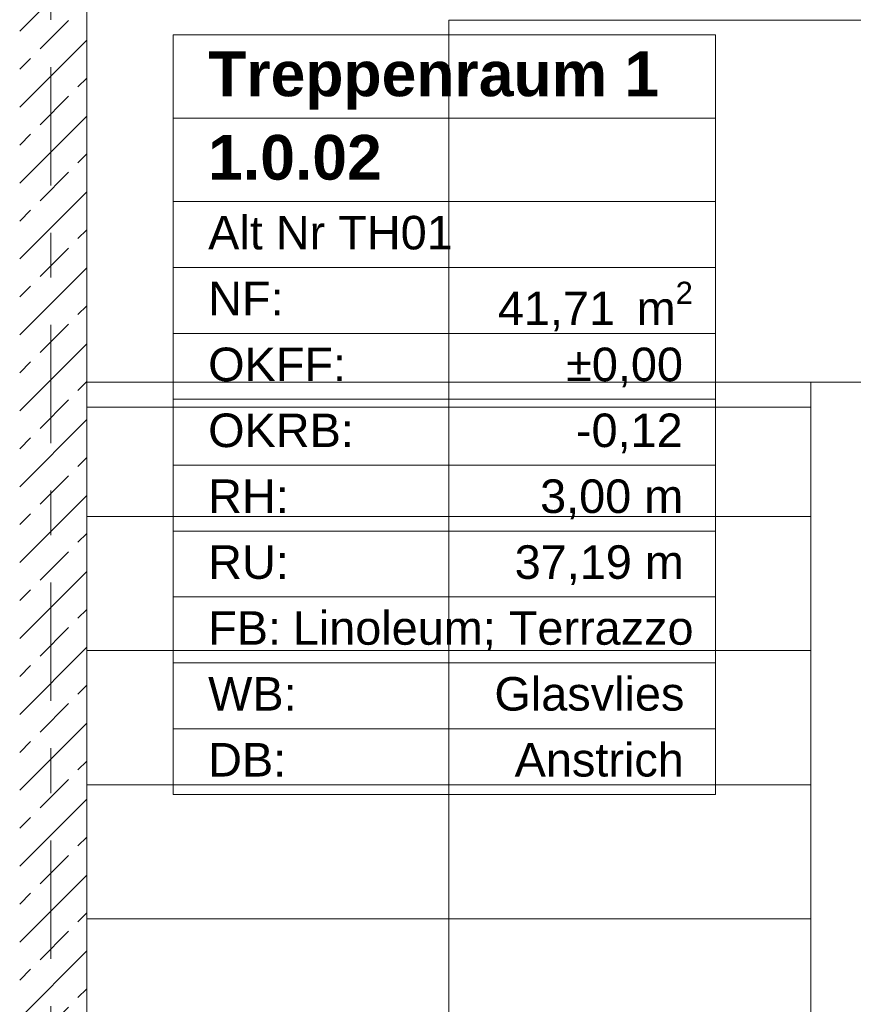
# Model space of a CAD drawing. Header units: metres. Extents: x -3.6 to 84.5, y -11 to 16.8.
# Tile 268 of 656: x 47.3 to 49.1, y 10.6 to 12.8. Entities that reach past the tile are written whole.
import ezdxf

# ---------------------------------------------------------------- set-up
doc = ezdxf.new("R2010")
doc.units = ezdxf.units.M
doc.header["$MEASUREMENT"] = 0
doc.linetypes.add('Strichlinie doppelt', pattern=[0.546806, 0.264583, -0.105833, 0.070556, -0.105833])
for name, color, linetype in [('401 - Zone.Raum_ Raumbegrenzung_ Whg.', 7, 'Continuous'), ('451 - Universal.Achsen Raster', 7, 'Continuous'), ('605 - Struktur.Wand Innen', 7, 'Continuous'), ('610 - Struktur.Treppe_ Rampe', 7, 'Continuous')]:
    doc.layers.add(name, color=color, linetype=linetype)
doc.styles.add('ERSTELLTER_STIL_1', font='txt')
doc.styles.add('ERSTELLTER_STIL_2', font='txt')

msp = doc.modelspace()

# ---------------------------------------------------------------- hatches: boundary and pattern name
at = {"layer": '605 - Struktur.Wand Innen', "linetype": 'Continuous', "lineweight": 0, "true_color": 0x000000}
h = msp.add_hatch(dxfattribs=at)
h.set_pattern_fill('Beton__Stahlbeton_0001', color=18, style=0, pattern_type=2)
h.set_pattern_definition([(45, (0, 0), (-0.0848528, 0.0848528), []), (45, (-0.04243, 0.04243), (-0.0848528, 0.0848528), [0.09, -0.03])])
h.paths.add_polyline_path([(47.41, 13), (47.26, 13), (47.26, 8.5), (47.41, 8.5)])

# ---------------------------------------------------------------- linework, layer by layer
at = {"layer": '401 - Zone.Raum_ Raumbegrenzung_ Whg.', "color": 7, "linetype": 'Continuous', "lineweight": 9}
for p, q in [((48.8169, 12.8022), (47.6031, 12.8022)), ((47.6031, 12.8022), (47.6031, 11.1031)), ((47.6031, 12.8022), (48.8169, 12.8022)), ((47.6031, 12.6156), (47.6031, 12.8022)), ((48.8169, 11.1031), (48.8169, 12.8022)), ((48.8169, 12.8022), (48.8169, 12.6156)), ((48.8169, 12.6156), (47.6031, 12.6156)), ((47.6031, 12.6156), (48.8169, 12.6156)), ((47.6031, 12.429), (47.6031, 12.6156)), ((48.8169, 12.6156), (48.8169, 12.429)), ((48.8169, 12.429), (47.6031, 12.429)), ((47.6031, 12.429), (48.8169, 12.429)), ((47.6031, 12.2817), (47.6031, 12.429)), ((48.8169, 12.429), (48.8169, 12.2817)), ((48.8169, 12.2817), (47.6031, 12.2817)), ((47.6031, 12.2817), (48.8169, 12.2817)), ((47.6031, 12.1343), (47.6031, 12.2817)), ((48.8169, 12.2817), (48.8169, 12.1343)), ((48.8169, 12.1343), (47.6031, 12.1343)), ((47.6031, 12.1343), (48.8169, 12.1343)), ((47.6031, 11.987), (47.6031, 12.1343)), ((48.8169, 12.1343), (48.8169, 11.987)), ((48.8169, 11.987), (47.6031, 11.987)), ((47.6031, 11.987), (48.8169, 11.987)), ((47.6031, 11.8397), (47.6031, 11.987)), ((48.8169, 11.987), (48.8169, 11.8397)), ((48.8169, 11.8397), (47.6031, 11.8397)), ((47.6031, 11.8397), (48.8169, 11.8397)), ((47.6031, 11.6924), (47.6031, 11.8397)), ((48.8169, 11.8397), (48.8169, 11.6924)), ((48.8169, 11.6924), (47.6031, 11.6924)), ((47.6031, 11.6924), (48.8169, 11.6924)), ((47.6031, 11.5451), (47.6031, 11.6924)), ((48.8169, 11.6924), (48.8169, 11.5451)), ((48.8169, 11.5451), (47.6031, 11.5451)), ((47.6031, 11.5451), (48.8169, 11.5451)), ((47.6031, 11.3977), (47.6031, 11.5451)), ((48.8169, 11.5451), (48.8169, 11.3977)), ((48.8169, 11.3977), (47.6031, 11.3977)), ((47.6031, 11.3977), (48.8169, 11.3977)), ((47.6031, 11.2504), (47.6031, 11.3977)), ((48.8169, 11.3977), (48.8169, 11.2504)), ((48.8169, 11.2504), (47.6031, 11.2504)), ((47.6031, 11.2504), (48.8169, 11.2504)), ((47.6031, 11.1031), (47.6031, 11.2504)), ((48.8169, 11.2504), (48.8169, 11.1031)), ((47.6031, 11.1031), (48.8169, 11.1031)), ((48.8169, 11.1031), (47.6031, 11.1031))]:
    msp.add_line(p, q, dxfattribs=at)
at = {"layer": '451 - Universal.Achsen Raster', "color": 160, "linetype": 'Strichlinie doppelt', "lineweight": 9, "true_color": 0x3232ff}
msp.add_line((47.33, -10.585), (47.33, 16.355), dxfattribs=at)
at = {"layer": '605 - Struktur.Wand Innen', "color": 7, "linetype": 'Continuous', "lineweight": 18, "flags": 128}
msp.add_lwpolyline([(47.41, 8.5), (47.41, 13)], dxfattribs=at)
at = {"layer": '610 - Struktur.Treppe_ Rampe', "color": 7, "linetype": 'Continuous', "lineweight": 18}
for p, q in [((47.41, 13.645), (47.41, 12.025)), ((50.03, 12.835), (48.22, 12.835)), ((48.22, 12.835), (48.22, 12.025)), ((47.41, 12.025), (49.03, 12.025)), ((47.41, 12.025), (47.41, 11.725)), ((49.03, 12.025), (47.41, 12.025)), ((48.22, 12.025), (48.22, 9.925)), ((49.03, 12.025), (49.22, 12.025)), ((49.03, 11.725), (49.03, 12.025)), ((47.41, 11.725), (49.03, 11.725)), ((49.03, 11.725), (47.41, 11.725)), ((47.41, 11.725), (47.41, 11.425)), ((49.03, 11.425), (49.03, 11.725)), ((47.41, 11.425), (49.03, 11.425)), ((49.03, 11.425), (47.41, 11.425)), ((47.41, 11.425), (47.41, 11.125)), ((49.03, 11.125), (49.03, 11.425)), ((47.41, 11.125), (49.03, 11.125)), ((49.03, 11.125), (47.41, 11.125)), ((47.41, 11.125), (47.41, 10.825)), ((49.03, 10.825), (49.03, 11.125)), ((47.41, 10.825), (49.03, 10.825)), ((49.03, 10.825), (47.41, 10.825)), ((47.41, 10.825), (47.41, 10.525)), ((49.03, 10.525), (49.03, 10.825))]:
    msp.add_line(p, q, dxfattribs=at)
at = {"layer": '610 - Struktur.Treppe_ Rampe', "color": 7, "linetype": 'Continuous', "lineweight": 13}
for p, q in [((47.41, 13.645), (47.41, 12.025)), ((47.41, 12.025), (49.03, 12.025)), ((47.41, 12.025), (47.41, 9.4573)), ((49.03, 12.025), (49.22, 12.025)), ((49.03, 10.3926), (49.03, 12.025)), ((49.03, 11.9697), (47.41, 11.9697))]:
    msp.add_line(p, q, dxfattribs=at)

# ---------------------------------------------------------------- texts
at = {"layer": '401 - Zone.Raum_ Raumbegrenzung_ Whg.', "color": 7, "lineweight": 9, "attachment_point": 1}
for s, insert, char_height, style in [('\\A1;{\\pqj;\\pt0;\\fArial|b1|i0|c0|p38;}', (48.7384, 12.7875), 0.1, 'ERSTELLTER_STIL_1'), ('\\A1;{\\pqj;\\pt0;\\fArial|b1|i0|c0|p38;Treppenraum 1}', (47.6817, 12.7646), 0.1, 'ERSTELLTER_STIL_1'), ('\\A1;{\\pqj;\\pt0;\\fArial|b1|i0|c0|p38;}', (48.7384, 12.6009), 0.1, 'ERSTELLTER_STIL_1'), ('\\A1;{\\pql;\\pt0;\\fArial|b1|i0|c0|p38;1.0.02}', (47.6817, 12.578), 0.1, 'ERSTELLTER_STIL_1'), ('\\A1;{\\pqj;\\pt0;\\fArial|b0|i0|c0|p38;Alt Nr TH01}', (47.6817, 12.3971), 0.075, 'ERSTELLTER_STIL_2'), ('\\A1;{\\pqj;\\pt0;\\fArial|b0|i0|c0|p38;}', (48.7384, 12.4143), 0.075, 'ERSTELLTER_STIL_2'), ('\\A1;{\\pqj;\\pt0;\\fArial|b0|i0|c0|p38;NF: }', (47.6817, 12.2498), 0.075, 'ERSTELLTER_STIL_2'), ('\\A1;{\\pql;\\pt0,0.05;\\fArial|b0|i0|c0|p38;41,71\\fArial|b0|i0|c0|p38;\\A1{\\H.66x;\\S^  ;}\\fArial|b0|i0|c0|p38; m\\fArial|b0|i0|c0|p38;\\A1{\\H.66x;\\S2^  ;}}', (48.3298, 12.2498), 0.075, 'ERSTELLTER_STIL_2'), ('\\A1;{\\pqj;\\pt0;\\fArial|b0|i0|c0|p38;±0,00}', (48.4826, 12.1025), 0.075, 'ERSTELLTER_STIL_2'), ('\\A1;{\\pqj;\\pt0;\\fArial|b0|i0|c0|p38;OKFF: }', (47.6817, 12.1025), 0.075, 'ERSTELLTER_STIL_2'), ('\\A1;{\\pqj;\\pt0;\\fArial|b0|i0|c0|p38;OKRB: }', (47.6817, 11.9551), 0.075, 'ERSTELLTER_STIL_2'), ('\\A1;{\\pqj;\\pt0;\\fArial|b0|i0|c0|p38;-0,12}', (48.5045, 11.9551), 0.075, 'ERSTELLTER_STIL_2'), ('\\A1;{\\pqj;\\pt0;\\fArial|b0|i0|c0|p38;RH: }', (47.6817, 11.8078), 0.075, 'ERSTELLTER_STIL_2'), ('\\A1;{\\pqj;\\pt0;\\fArial|b0|i0|c0|p38;3,00 m}', (48.4243, 11.8078), 0.075, 'ERSTELLTER_STIL_2'), ('\\A1;{\\pqj;\\pt0;\\fArial|b0|i0|c0|p38;RU: }', (47.6817, 11.6605), 0.075, 'ERSTELLTER_STIL_2'), ('\\A1;{\\pqj;\\pt0;\\fArial|b0|i0|c0|p38;37,19 m}', (48.3674, 11.6605), 0.075, 'ERSTELLTER_STIL_2'), ('\\A1;{\\pqj;\\pt0;\\fArial|b0|i0|c0|p38;Linoleum; Terrazzo}', (47.8709, 11.5132), 0.075, 'ERSTELLTER_STIL_2'), ('\\A1;{\\pqj;\\pt0;\\fArial|b0|i0|c0|p38;FB: }', (47.6817, 11.5132), 0.075, 'ERSTELLTER_STIL_2'), ('\\A1;{\\pqj;\\pt0;\\fArial|b0|i0|c0|p38;WB: }', (47.6817, 11.3659), 0.075, 'ERSTELLTER_STIL_2'), ('\\A1;{\\pqj;\\pt0;\\fArial|b0|i0|c0|p38;Glasvlies}', (48.3221, 11.3659), 0.075, 'ERSTELLTER_STIL_2'), ('\\A1;{\\pqj;\\pt0;\\fArial|b0|i0|c0|p38;DB: }', (47.6817, 11.2185), 0.075, 'ERSTELLTER_STIL_2'), ('\\A1;{\\pqj;\\pt0;\\fArial|b0|i0|c0|p38;Anstrich}', (48.3674, 11.2185), 0.075, 'ERSTELLTER_STIL_2')]:
    msp.add_mtext(s, dxfattribs=dict(at, insert=insert, char_height=char_height, style=style))

doc.saveas('drawing.dxf')
